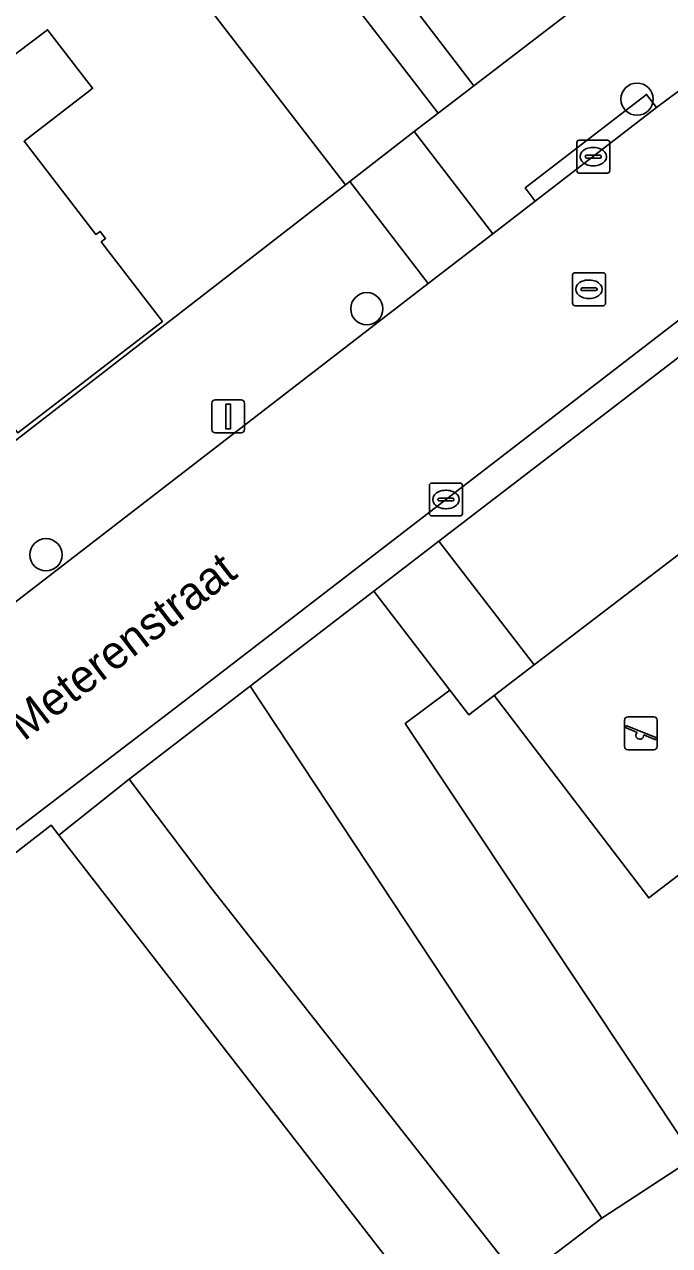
# Model space of a CAD drawing. Extents: x 159352 to 160617, y 385888 to 387323.
# Drawn here: x 160016.42 to 160036.01, y 386916.61 to 386953.67 of the extents above; entities that cross this region are included whole.
import ezdxf

# ---------------------------------------------------------------- set-up
doc = ezdxf.new("R2010")
doc.units = 0
for name, color, linetype in [('IMGEO_Boom', 7, 'Continuous'), ('IMGEO_Erf', 7, 'Continuous'), ('IMGEO_Groenvoorziening', 7, 'Continuous'), ('IMGEO_Kolk', 7, 'Continuous'), ('IMGEO_Lichtmast', 7, 'Continuous'), ('IMGEO_Openbare_ruimte_label', 7, 'Continuous'), ('IMGEO_Pand', 7, 'Continuous'), ('IMGEO_Rijbaan_lokaal_open', 7, 'Continuous'), ('IMGEO_Rioolput', 7, 'Continuous'), ('IMGEO_Speelvoorziening', 7, 'Continuous'), ('IMGEO_Terreindeel_zand', 7, 'Continuous'), ('IMGEO_Voetpad_open', 7, 'Continuous')]:
    doc.layers.add(name, color=color, linetype=linetype)

msp = doc.modelspace()

# ---------------------------------------------------------------- linework, layer by layer
at = {"layer": 'IMGEO_Boom'}
for centre in [(160035.018, 386951.406), (160026.813, 386945.045), (160017.074, 386937.578)]:
    msp.add_circle(centre, 0.489, dxfattribs=at)
at = {"layer": 'IMGEO_Erf'}
for points in [[(160011.41, 386937.384), (160026.166, 386948.81), (160020.549, 386956.087), (160019.052, 386958.026), (160021.868, 386960.2), (160017.642, 386965.576), (160015.02, 386963.515), (160013.319, 386965.679), (160011.935, 386967.439), (160014.847, 386969.728)], [(160015.208, 386952.073), (160017.122, 386953.512), (160018.49, 386951.736), (160018.403, 386951.669), (160016.407, 386950.131), (160018.592, 386947.295), (160018.719, 386947.393), (160018.884, 386947.179), (160018.749, 386947.075), (160020.611, 386944.659), (160016.223, 386941.277)]]:
    msp.add_lwpolyline(points, dxfattribs=at)
at = {"layer": 'IMGEO_Groenvoorziening'}
for points in [[(160055.472, 386958.298), (160029.003, 386937.988), (160031.897, 386934.232), (160044.693, 386944.014), (160054.698, 386951.721), (160061.302, 386943.332), (160065.263, 386946.388), (160055.865, 386958.599)], [(160065.263, 386946.388), (160061.302, 386943.332), (160054.698, 386951.721), (160044.693, 386944.014), (160049.387, 386937.874), (160035.375, 386927.162), (160030.681, 386933.302), (160029.915, 386932.716), (160029.333, 386933.471), (160027.98, 386932.456), (160036.753, 386919.27), (160038.914, 386921.051), (160040.835, 386922.635), (160067.668, 386943.263)], [(160027.98, 386932.456), (160029.333, 386933.471), (160027.023, 386936.468), (160023.274, 386933.591), (160033.948, 386917.443), (160036.753, 386919.27)], [(160023.274, 386933.591), (160019.598, 386930.771), (160022.119, 386927.426), (160031.464, 386915.546), (160031.744, 386915.765), (160033.948, 386917.443)], [(160041.519, 386917.66), (160038.914, 386921.051), (160036.753, 386919.27), (160033.948, 386917.443), (160031.744, 386915.765), (160031.464, 386915.546), (160031.245, 386915.375), (160033.966, 386911.86)]]:
    msp.add_lwpolyline(points, close=True, dxfattribs=at)
msp.add_lwpolyline([(160031.119, 386911.447), (160029.894, 386913.042), (160017.469, 386929.065), (160017.234, 386929.369), (159993.739, 386911.135), (159993.841, 386911.004), (160006.988, 386893.84), (160007.134, 386893.952), (160016.974, 386901.558), (160029.774, 386911.157)], dxfattribs=at)
at = {"layer": 'IMGEO_Kolk'}
for p, q in [((160033.189, 386949.236), (160033.189, 386950.088)), ((160033.264, 386950.162), (160034.116, 386950.162)), ((160033.677, 386949.942), (160033.702, 386949.942)), ((160034.19, 386950.088), (160034.19, 386949.236)), ((160033.448, 386949.656), (160033.448, 386949.668)), ((160033.886, 386949.619), (160033.488, 386949.619)), ((160033.491, 386949.705), (160033.889, 386949.705)), ((160033.932, 386949.668), (160033.932, 386949.656)), ((160033.7, 386949.382), (160033.675, 386949.382)), ((160034.116, 386949.162), (160033.264, 386949.162)), ((160028.715, 386938.829), (160028.715, 386939.681)), ((160028.79, 386939.755), (160029.642, 386939.755)), ((160029.716, 386939.681), (160029.716, 386938.829)), ((160028.974, 386939.249), (160028.974, 386939.261)), ((160029.412, 386939.212), (160029.014, 386939.212)), ((160029.017, 386939.298), (160029.415, 386939.298)), ((160029.203, 386939.535), (160029.228, 386939.535)), ((160029.458, 386939.261), (160029.458, 386939.249)), ((160029.226, 386938.975), (160029.201, 386938.975)), ((160029.642, 386938.755), (160028.79, 386938.755))]:
    msp.add_line(p, q, dxfattribs=at)
for points in [[(160033.189, 386949.236), (160033.189, 386950.088)], [(160033.264, 386950.162), (160034.116, 386950.162)], [(160034.19, 386950.088), (160034.19, 386949.236)], [(160034.116, 386949.162), (160033.264, 386949.162)], [(160028.715, 386938.829), (160028.715, 386939.681)], [(160028.79, 386939.755), (160029.642, 386939.755)], [(160029.716, 386939.681), (160029.716, 386938.829)], [(160029.642, 386938.755), (160028.79, 386938.755)]]:
    msp.add_lwpolyline(points, dxfattribs=at)
for centre, radius, start, end in [((160033.266, 386950.086), 0.0765, 91.552, 178.448), ((160033.266, 386950.086), 0.0765, 91.552, 178.448), ((160034.114, 386950.086), 0.0765, 1.552, 88.448), ((160034.114, 386950.086), 0.0765, 1.552, 88.448), ((160033.488, 386949.665), 0.0403, 85.8775, 175.7526), ((160033.485, 386949.655), 0.0366, 178.938, 274.7102), ((160033.889, 386949.662), 0.043, 264.8664, 352.4533), ((160033.893, 386949.667), 0.0386, 1.7309, 96.639), ((160033.266, 386949.238), 0.0765, 181.552, 268.448), ((160033.266, 386949.238), 0.0765, 181.552, 268.448), ((160034.114, 386949.238), 0.0765, 271.552, 358.448), ((160034.114, 386949.238), 0.0765, 271.552, 358.448), ((160028.792, 386939.679), 0.0765, 91.552, 178.448), ((160028.792, 386939.679), 0.0765, 91.552, 178.448), ((160029.64, 386939.679), 0.0765, 1.552, 88.448), ((160029.64, 386939.679), 0.0765, 1.552, 88.448), ((160029.014, 386939.258), 0.0403, 85.8775, 175.7526), ((160029.011, 386939.248), 0.0366, 178.938, 274.7102), ((160029.415, 386939.255), 0.043, 264.8664, 352.4533), ((160029.419, 386939.26), 0.0386, 1.7309, 96.639), ((160028.792, 386938.831), 0.0765, 181.552, 268.448), ((160028.792, 386938.831), 0.0765, 181.552, 268.448), ((160029.64, 386938.831), 0.0765, 271.552, 358.448), ((160029.64, 386938.831), 0.0765, 271.552, 358.448)]:
    msp.add_arc(centre, radius, start, end, dxfattribs=at)
for centre, major_axis, ratio, start_param, end_param in [((160033.676, 386949.662), (-0.387, 0.002), 0.722429, 4.712389, 7.853982), ((160033.701, 386949.662), (-0.39, 0.002), 0.717154, 1.570796, 4.712389), ((160029.202, 386939.255), (-0.387, 0.002), 0.722429, 4.712389, 7.853982), ((160029.227, 386939.255), (-0.39, 0.002), 0.717154, 1.570796, 4.712389)]:
    msp.add_ellipse(centre, major_axis=major_axis, ratio=ratio, start_param=start_param, end_param=end_param, dxfattribs=at)
at = {"layer": 'IMGEO_Lichtmast'}
for p, q in [((160022.109, 386941.376), (160022.109, 386942.176)), ((160022.109, 386942.176), (160022.109, 386941.376)), ((160022.209, 386942.276), (160022.999, 386942.276)), ((160022.999, 386942.276), (160022.209, 386942.276)), ((160023.099, 386942.176), (160023.099, 386941.376)), ((160023.099, 386941.376), (160023.099, 386942.176)), ((160022.999, 386941.276), (160022.209, 386941.276)), ((160022.209, 386941.276), (160022.999, 386941.276))]:
    msp.add_line(p, q, dxfattribs=at)
msp.add_lwpolyline([(160022.529, 386942.151), (160022.679, 386942.151), (160022.679, 386941.401), (160022.529, 386941.401), (160022.529, 386942.151)], dxfattribs=at)
for centre, start, end in [((160022.209, 386942.176), 90, 180), ((160022.209, 386942.176), 90, 180), ((160022.999, 386942.176), 0, 90), ((160022.999, 386942.176), 360, 90), ((160022.209, 386941.376), 180, 270), ((160022.209, 386941.376), 180, 270), ((160022.999, 386941.376), 270, 0), ((160022.999, 386941.376), 270, 0)]:
    msp.add_arc(centre, 0.1, start, end, dxfattribs=at)
at = {"layer": 'IMGEO_Pand'}
for points in [[(160032.879, 386953.964), (160027.3, 386961.233), (160024.506, 386959.069), (160030.059, 386951.807)], [(160028.251, 386950.42), (160028.982, 386950.984), (160023.393, 386958.224), (160020.549, 386956.087), (160026.166, 386948.81), (160026.295, 386948.91)], [(160012.87, 386942.532), (160013.182, 386942.128), (160014.679, 386943.281), (160016.223, 386941.277), (160020.611, 386944.659), (160018.749, 386947.075), (160018.884, 386947.179), (160018.719, 386947.393), (160018.592, 386947.295), (160016.407, 386950.131), (160018.403, 386951.669), (160018.49, 386951.736), (160017.122, 386953.512), (160015.208, 386952.073), (160008.662, 386947.154), (160009.904, 386945.543), (160009.154, 386944.965), (160011.54, 386941.869), (160012.117, 386942.313), (160012.292, 386942.086)]]:
    msp.add_lwpolyline(points, close=True, dxfattribs=at)
at = {"layer": 'IMGEO_Rijbaan_lokaal_open'}
msp.add_lwpolyline([(160021.134, 386933.031), (160039.986, 386947.551), (160036.629, 386951.913), (160035.612, 386951.153), (160031.929, 386948.315), (160030.635, 386947.318), (160028.678, 386945.81), (160013.193, 386933.877), (160013.196, 386933.863), (159998.145, 386922.237), (159998.119, 386922.242), (159989.422, 386915.6), (159992.723, 386911.281), (159999.517, 386916.508), (160000, 386916.877)], close=True, dxfattribs=at)
at = {"layer": 'IMGEO_Rioolput'}
for p, q in [((160033.06, 386945.211), (160033.06, 386946.063)), ((160033.135, 386946.137), (160033.987, 386946.137)), ((160033.548, 386945.917), (160033.573, 386945.917)), ((160034.061, 386946.063), (160034.061, 386945.211)), ((160033.319, 386945.631), (160033.319, 386945.643)), ((160033.757, 386945.594), (160033.359, 386945.594)), ((160033.362, 386945.68), (160033.76, 386945.68)), ((160033.803, 386945.643), (160033.803, 386945.631)), ((160033.987, 386945.137), (160033.135, 386945.137)), ((160033.571, 386945.357), (160033.546, 386945.357))]:
    msp.add_line(p, q, dxfattribs=at)
for points in [[(160033.06, 386945.211), (160033.06, 386946.063)], [(160033.135, 386946.137), (160033.987, 386946.137)], [(160034.061, 386946.063), (160034.061, 386945.211)], [(160033.987, 386945.137), (160033.135, 386945.137)]]:
    msp.add_lwpolyline(points, dxfattribs=at)
for centre, radius, start, end in [((160033.137, 386946.061), 0.0765, 91.552, 178.448), ((160033.137, 386946.061), 0.0765, 91.552, 178.448), ((160033.985, 386946.061), 0.0765, 1.552, 88.448), ((160033.985, 386946.061), 0.0765, 1.552, 88.448), ((160033.359, 386945.64), 0.0403, 85.8775, 175.7526), ((160033.356, 386945.63), 0.0366, 178.938, 274.7102), ((160033.76, 386945.637), 0.043, 264.8664, 352.4533), ((160033.764, 386945.642), 0.0386, 1.7309, 96.639), ((160033.137, 386945.213), 0.0765, 181.552, 268.448), ((160033.137, 386945.213), 0.0765, 181.552, 268.448), ((160033.985, 386945.213), 0.0765, 271.552, 358.448), ((160033.985, 386945.213), 0.0765, 271.552, 358.448)]:
    msp.add_arc(centre, radius, start, end, dxfattribs=at)
for centre, major_axis, ratio, start_param, end_param in [((160033.547, 386945.637), (-0.387, 0.002), 0.722429, 4.712389, 7.853982), ((160033.572, 386945.637), (-0.39, 0.002), 0.717154, 1.570796, 4.712389)]:
    msp.add_ellipse(centre, major_axis=major_axis, ratio=ratio, start_param=start_param, end_param=end_param, dxfattribs=at)
at = {"layer": 'IMGEO_Speelvoorziening'}
for p, q in [((160034.639, 386931.76), (160034.639, 386932.56)), ((160034.639, 386932.56), (160034.639, 386931.76)), ((160034.739, 386932.66), (160035.529, 386932.66)), ((160035.529, 386932.66), (160034.739, 386932.66)), ((160035.629, 386932.56), (160035.629, 386931.76)), ((160035.629, 386931.76), (160035.629, 386932.56)), ((160035.022, 386932.188), (160034.683, 386932.325)), ((160034.708, 386932.385), (160035.584, 386932.032)), ((160035.56, 386931.972), (160035.22, 386932.109)), ((160035.529, 386931.66), (160034.739, 386931.66)), ((160034.739, 386931.66), (160035.529, 386931.66))]:
    msp.add_line(p, q, dxfattribs=at)
for centre, radius, start, end in [((160034.739, 386932.56), 0.1, 90, 180), ((160034.739, 386932.56), 0.1, 90, 180), ((160035.529, 386932.56), 0.1, 0, 90), ((160035.529, 386932.56), 0.1, 360, 90), ((160034.696, 386932.355), 0.0327, 68.078, 248.078), ((160035.101, 386932.098), 0.12, 130.9928, 5.1632), ((160035.572, 386932.002), 0.0327, 248.078, 68.078), ((160034.739, 386931.76), 0.1, 180, 270), ((160034.739, 386931.76), 0.1, 180, 270), ((160035.529, 386931.76), 0.1, 270, 0), ((160035.529, 386931.76), 0.1, 270, 0)]:
    msp.add_arc(centre, radius, start, end, dxfattribs=at)
at = {"layer": 'IMGEO_Terreindeel_zand'}
msp.add_lwpolyline([(160031.897, 386934.232), (160030.681, 386933.302), (160035.375, 386927.162), (160049.387, 386937.874), (160044.693, 386944.014)], close=True, dxfattribs=at)
at = {"layer": 'IMGEO_Voetpad_open'}
for points in [[(160016.254, 386967.939), (160017.932, 386965.804), (160017.642, 386965.576), (160021.868, 386960.2), (160023.393, 386958.224), (160028.982, 386950.984), (160030.059, 386951.807), (160024.506, 386959.069), (160022.979, 386961.065), (160020.817, 386963.891), (160020.951, 386963.994), (160018.857, 386966.71), (160017.233, 386968.697), (160015.713, 386970.556)], [(160051.224, 386968.085), (160047.285, 386965.037), (160047.283, 386965.037), (160045.208, 386963.421), (160038.836, 386958.519), (160032.879, 386953.964), (160030.059, 386951.807), (160028.982, 386950.984), (160028.251, 386950.42), (160030.635, 386947.318), (160031.929, 386948.315), (160031.624, 386948.711), (160035.307, 386951.549), (160035.612, 386951.153), (160036.629, 386951.913)], [(160061.326, 386963.987), (160042.205, 386949.26), (160039.986, 386947.551), (160021.134, 386933.031), (160000, 386916.877), (159999.517, 386916.508), (159992.723, 386911.281), (159990.559, 386909.616), (159969.793, 386893.874), (159969.29, 386893.509), (159968.79, 386893.14), (159968.257, 386892.729)], [(159976.187, 386897.664), (159976.331, 386897.776), (159977.695, 386898.849), (159979.307, 386900.119), (159984.005, 386903.818), (159992.283, 386910.005), (159993.739, 386911.135), (160017.234, 386929.369), (160017.469, 386929.065), (160019.598, 386930.771), (160023.274, 386933.591), (160027.023, 386936.468), (160029.003, 386937.988), (160055.472, 386958.298), (160055.865, 386958.599), (160058.141, 386960.346), (160062.033, 386963.333)], [(160028.678, 386945.81), (160026.295, 386948.91), (160026.166, 386948.81), (160011.41, 386937.384), (160011.416, 386937.372), (160006.363, 386933.602)], [(160013.193, 386933.877), (160028.678, 386945.81)]]:
    msp.add_lwpolyline(points, dxfattribs=at)
for points in [[(160035.612, 386951.153), (160035.307, 386951.549), (160031.624, 386948.711), (160031.929, 386948.315)], [(160030.635, 386947.318), (160028.251, 386950.42), (160026.295, 386948.91), (160028.678, 386945.81)], [(160031.897, 386934.232), (160029.003, 386937.988), (160027.023, 386936.468), (160029.333, 386933.471), (160029.915, 386932.716), (160030.681, 386933.302)], [(160022.119, 386927.426), (160019.598, 386930.771), (160017.469, 386929.065), (160029.894, 386913.042), (160031.119, 386911.447), (160033.966, 386911.86), (160031.245, 386915.375), (160031.464, 386915.546)]]:
    msp.add_lwpolyline(points, close=True, dxfattribs=at)

# ---------------------------------------------------------------- texts
at = {"layer": 'IMGEO_Openbare_ruimte_label'}
msp.add_text('van Meterenstraat', height=1, rotation=37.6035, dxfattribs=at).set_placement((160014.4, 386930.355))

doc.saveas('drawing.dxf')
